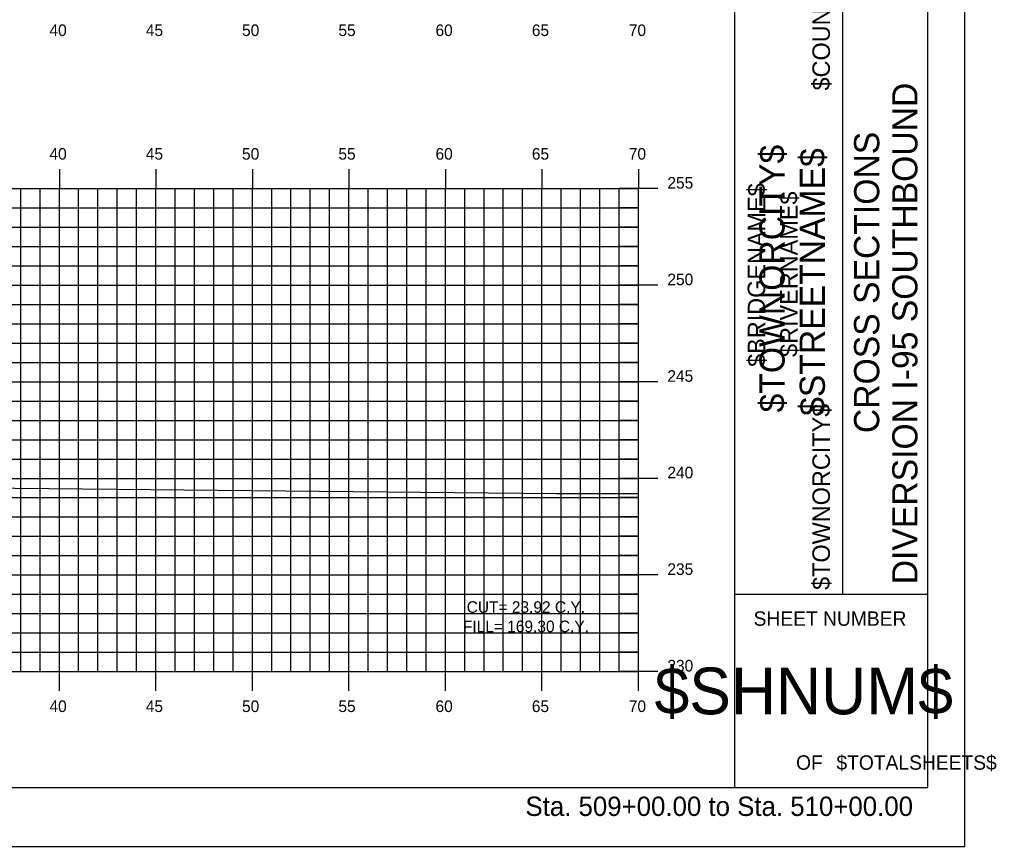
# Model space of a CAD drawing. Extents: x 1170543 to 1177585, y 609599 to 610623.
# Drawn here: x 1172068.7 to 1172119.3, y 609598.8 to 609641.6 of the extents above; entities that cross this region are included whole.
import ezdxf

# ---------------------------------------------------------------- set-up
doc = ezdxf.new("R2010")
doc.units = 0
for name, color, linetype in [('BORDER', 7, 'Continuous'), ('BRIDGE_TITLE', 7, 'Continuous'), ('D_Roadway_Centerline_Text', 7, 'Continuous'), ('H_V ANNOTATION', 7, 'Continuous'), ('HIGHWAY_TITLE', 7, 'Continuous'), ('MAJOR', 7, 'Continuous'), ('MINOR', 7, 'Continuous'), ('PLOT BOUNDARY', 7, 'Continuous'), ('S_Roadway_Centerline', 7, 'Continuous')]:
    doc.layers.add(name, color=color, linetype=linetype)

msp = doc.modelspace()

# ---------------------------------------------------------------- linework, layer by layer
at = {"layer": 'BORDER'}
for p, q in [((1172105.722, 609601.875), (1172105.722, 609706.875)), ((1172115.722, 609601.875), (1172115.722, 609706.875)), ((1172111.313, 609611.875), (1172111.313, 609646.875)), ((1172105.722, 609611.875), (1172115.722, 609611.875)), ((1171955.722, 609601.872), (1172115.722, 609601.872))]:
    msp.add_line(p, q, dxfattribs=at)
at = {"layer": 'MAJOR'}
for p, q in [((1172070.721, 609633.874), (1172070.721, 609632.872)), ((1172075.721, 609633.874), (1172075.721, 609632.872)), ((1172080.721, 609633.874), (1172080.721, 609632.872)), ((1172085.721, 609633.874), (1172085.721, 609632.872)), ((1172090.721, 609633.874), (1172090.721, 609632.872)), ((1172095.721, 609633.874), (1172095.721, 609632.872)), ((1172100.721, 609633.874), (1172100.721, 609632.872)), ((1171960.721, 609632.872), (1172100.721, 609632.872)), ((1171960.721, 609632.872), (1172100.721, 609632.872)), ((1172070.721, 609607.872), (1172070.721, 609632.872)), ((1172075.721, 609607.872), (1172075.721, 609632.872)), ((1172080.721, 609607.872), (1172080.721, 609632.872)), ((1172085.721, 609607.872), (1172085.721, 609632.872)), ((1172090.721, 609607.872), (1172090.721, 609632.872)), ((1172095.721, 609607.872), (1172095.721, 609632.872)), ((1172101.723, 609632.872), (1172099.719, 609632.872)), ((1172100.721, 609607.872), (1172100.721, 609632.872)), ((1172100.721, 609607.872), (1172100.721, 609632.872)), ((1171960.721, 609627.872), (1172100.721, 609627.872)), ((1172101.723, 609627.872), (1172099.719, 609627.872)), ((1171960.721, 609622.872), (1172100.721, 609622.872)), ((1172101.723, 609622.872), (1172099.719, 609622.872)), ((1171960.721, 609617.872), (1172100.721, 609617.872)), ((1172101.723, 609617.872), (1172099.719, 609617.872)), ((1171960.721, 609612.872), (1172100.721, 609612.872)), ((1172101.723, 609612.872), (1172099.719, 609612.872)), ((1171960.721, 609607.872), (1172100.721, 609607.872)), ((1171960.721, 609607.872), (1172100.721, 609607.872)), ((1172070.721, 609606.87), (1172070.721, 609607.872)), ((1172075.721, 609606.87), (1172075.721, 609607.872)), ((1172080.721, 609606.87), (1172080.721, 609607.872)), ((1172085.721, 609606.87), (1172085.721, 609607.872)), ((1172090.721, 609606.87), (1172090.721, 609607.872)), ((1172095.721, 609606.87), (1172095.721, 609607.872)), ((1172101.723, 609607.872), (1172099.719, 609607.872)), ((1172100.721, 609606.87), (1172100.721, 609607.872))]:
    msp.add_line(p, q, dxfattribs=at)
at = {"layer": 'MINOR'}
for p, q in [((1172068.721, 609607.872), (1172068.721, 609632.872)), ((1172069.721, 609607.872), (1172069.721, 609632.872)), ((1172071.721, 609607.872), (1172071.721, 609632.872)), ((1172072.721, 609607.872), (1172072.721, 609632.872)), ((1172073.721, 609607.872), (1172073.721, 609632.872)), ((1172074.721, 609607.872), (1172074.721, 609632.872)), ((1172076.721, 609607.872), (1172076.721, 609632.872)), ((1172077.721, 609607.872), (1172077.721, 609632.872)), ((1172078.721, 609607.872), (1172078.721, 609632.872)), ((1172079.721, 609607.872), (1172079.721, 609632.872)), ((1172081.721, 609607.872), (1172081.721, 609632.872)), ((1172082.721, 609607.872), (1172082.721, 609632.872)), ((1172083.721, 609607.872), (1172083.721, 609632.872)), ((1172084.721, 609607.872), (1172084.721, 609632.872)), ((1172086.721, 609607.872), (1172086.721, 609632.872)), ((1172087.721, 609607.872), (1172087.721, 609632.872)), ((1172088.721, 609607.872), (1172088.721, 609632.872)), ((1172089.721, 609607.872), (1172089.721, 609632.872)), ((1172091.721, 609607.872), (1172091.721, 609632.872)), ((1172092.721, 609607.872), (1172092.721, 609632.872)), ((1172093.721, 609607.872), (1172093.721, 609632.872)), ((1172094.721, 609607.872), (1172094.721, 609632.872)), ((1172096.721, 609607.872), (1172096.721, 609632.872)), ((1172097.721, 609607.872), (1172097.721, 609632.872)), ((1172098.721, 609607.872), (1172098.721, 609632.872)), ((1172099.721, 609607.872), (1172099.721, 609632.872)), ((1171960.721, 609631.872), (1172100.721, 609631.872)), ((1172100.721, 609631.872), (1172099.719, 609631.872)), ((1171960.721, 609630.872), (1172100.721, 609630.872)), ((1172100.721, 609630.872), (1172099.719, 609630.872)), ((1171960.721, 609629.872), (1172100.721, 609629.872)), ((1172100.721, 609629.872), (1172099.719, 609629.872)), ((1171960.721, 609628.872), (1172100.721, 609628.872)), ((1172100.721, 609628.872), (1172099.719, 609628.872)), ((1171960.721, 609626.872), (1172100.721, 609626.872)), ((1172100.721, 609626.872), (1172099.719, 609626.872)), ((1171960.721, 609625.872), (1172100.721, 609625.872)), ((1172100.721, 609625.872), (1172099.719, 609625.872)), ((1171960.721, 609624.872), (1172100.721, 609624.872)), ((1172100.721, 609624.872), (1172099.719, 609624.872)), ((1171960.721, 609623.872), (1172100.721, 609623.872)), ((1172100.721, 609623.872), (1172099.719, 609623.872)), ((1171960.721, 609621.872), (1172100.721, 609621.872)), ((1172100.721, 609621.872), (1172099.719, 609621.872)), ((1171960.721, 609620.872), (1172100.721, 609620.872)), ((1172100.721, 609620.872), (1172099.719, 609620.872)), ((1171960.721, 609619.872), (1172100.721, 609619.872)), ((1172100.721, 609619.872), (1172099.719, 609619.872)), ((1171960.721, 609618.872), (1172100.721, 609618.872)), ((1172100.721, 609618.872), (1172099.719, 609618.872)), ((1171960.721, 609616.872), (1172100.721, 609616.872)), ((1172100.721, 609616.872), (1172099.719, 609616.872)), ((1171960.721, 609615.872), (1172100.721, 609615.872)), ((1172100.721, 609615.872), (1172099.719, 609615.872)), ((1171960.721, 609614.872), (1172100.721, 609614.872)), ((1172100.721, 609614.872), (1172099.719, 609614.872)), ((1171960.721, 609613.872), (1172100.721, 609613.872)), ((1172100.721, 609613.872), (1172099.719, 609613.872)), ((1171960.721, 609611.872), (1172100.721, 609611.872)), ((1172100.721, 609611.872), (1172099.719, 609611.872)), ((1171960.721, 609610.872), (1172100.721, 609610.872)), ((1172100.721, 609610.872), (1172099.719, 609610.872)), ((1171960.721, 609609.872), (1172100.721, 609609.872)), ((1172100.721, 609609.872), (1172099.719, 609609.872)), ((1171960.721, 609608.872), (1172100.721, 609608.872)), ((1172100.721, 609608.872), (1172099.719, 609608.872))]:
    msp.add_line(p, q, dxfattribs=at)
at = {"layer": 'PLOT BOUNDARY'}
msp.add_lwpolyline([(1171947.628, 609598.813), (1172117.628, 609598.813), (1172117.628, 609708.813), (1171947.628, 609708.813)], close=True, dxfattribs=at)
at = {"layer": 'S_Roadway_Centerline'}
msp.add_lwpolyline([(1172006.602, 609625.883), (1172010.276, 609625.789), (1172014.674, 609625.667), (1172015.296, 609625.65), (1172020.189, 609625.469), (1172020.316, 609625.465), (1172020.49, 609625.458), (1172022.254, 609625.389), (1172023.457, 609625.176), (1172024.591, 609624.978), (1172024.719, 609624.956), (1172024.735, 609624.953), (1172024.874, 609624.933), (1172025.561, 609624.745), (1172048.607, 609618.103), (1172052.79, 609617.831), (1172058.632, 609617.463), (1172059.635, 609617.441), (1172096.44, 609617.08), (1172100.721, 609617.084)], dxfattribs=at)

# ---------------------------------------------------------------- texts
at = {"layer": 'BORDER'}
for s, height, rotation, p in [('DIVERSION I-95 SOUTHBOUND', 1.30428, 90, (1172115.176, 609612.385)), ('CROSS SECTIONS', 1.30428, 90, (1172113.197, 609620.214)), ('SHEET NUMBER', 0.74527, 360, (1172106.687, 609610.239)), ('$SHNUM$', 2.4194, 360, (1172101.555, 609605.655)), ('OF', 0.7453, 360, (1172108.889, 609602.785)), ('$TOTALSHEETS$', 0.74527, 360, (1172110.978, 609602.785))]:
    msp.add_text(s, height=height, rotation=rotation, dxfattribs=at).set_placement(p)
at = {"layer": 'BRIDGE_TITLE'}
for s, height, p in [('$COUNTY$', 0.9072, (1172110.642, 609637.954)), ('$BRIDGENAME$', 0.90716, (1172107.288, 609623.643)), ('$RIVERNAME$', 0.90716, (1172108.965, 609624.158)), ('$TOWNORCITY$', 0.90716, (1172110.642, 609612.096))]:
    msp.add_text(s, height=height, rotation=90, dxfattribs=at).set_placement(p)
at = {"layer": 'D_Roadway_Centerline_Text'}
for s, p in [('CUT= 23.92 C.Y.', (1172091.823, 609610.908)), ('FILL= 169.30 C.Y.', (1172091.626, 609609.906))]:
    msp.add_text(s, height=0.6, dxfattribs=at).set_placement(p)
at = {"layer": 'H_V ANNOTATION'}
for s, height, p in [('40', 0.6, (1172070.208, 609640.772)), ('45', 0.6, (1172075.2, 609640.772)), ('50', 0.6, (1172080.186, 609640.772)), ('55', 0.6, (1172085.178, 609640.772)), ('60', 0.6, (1172090.208, 609640.772)), ('65', 0.6, (1172095.2, 609640.772)), ('70', 0.6, (1172100.223, 609640.772)), ('40', 0.6, (1172070.208, 609634.372)), ('45', 0.6, (1172075.2, 609634.372)), ('50', 0.6, (1172080.186, 609634.372)), ('55', 0.6, (1172085.178, 609634.372)), ('60', 0.6, (1172090.208, 609634.372)), ('65', 0.6, (1172095.2, 609634.372)), ('70', 0.6, (1172100.223, 609634.372)), ('255', 0.6, (1172102.221, 609632.872)), ('250', 0.6, (1172102.221, 609627.872)), ('245', 0.6, (1172102.221, 609622.872)), ('240', 0.6, (1172102.221, 609617.872)), ('235', 0.6, (1172102.221, 609612.872)), ('230', 0.6, (1172102.221, 609607.872)), ('40', 0.6, (1172070.208, 609605.772)), ('45', 0.6, (1172075.2, 609605.772)), ('50', 0.6, (1172080.186, 609605.772)), ('55', 0.6, (1172085.178, 609605.772)), ('60', 0.6, (1172090.208, 609605.772)), ('65', 0.6, (1172095.2, 609605.772)), ('70', 0.6, (1172100.223, 609605.772)), ('Sta. 509+00.00 to Sta. 510+00.00', 1.0002, (1172094.867, 609600.392))]:
    msp.add_text(s, height=height, dxfattribs=at).set_placement(p)
at = {"layer": 'HIGHWAY_TITLE'}
for s, p in [('$TOWNORCITY$', (1172108.294, 609621.284)), ('$STREETNAME$', (1172110.381, 609621.104))]:
    msp.add_text(s, height=1.30428, rotation=90, dxfattribs=at).set_placement(p)

doc.saveas('drawing.dxf')
